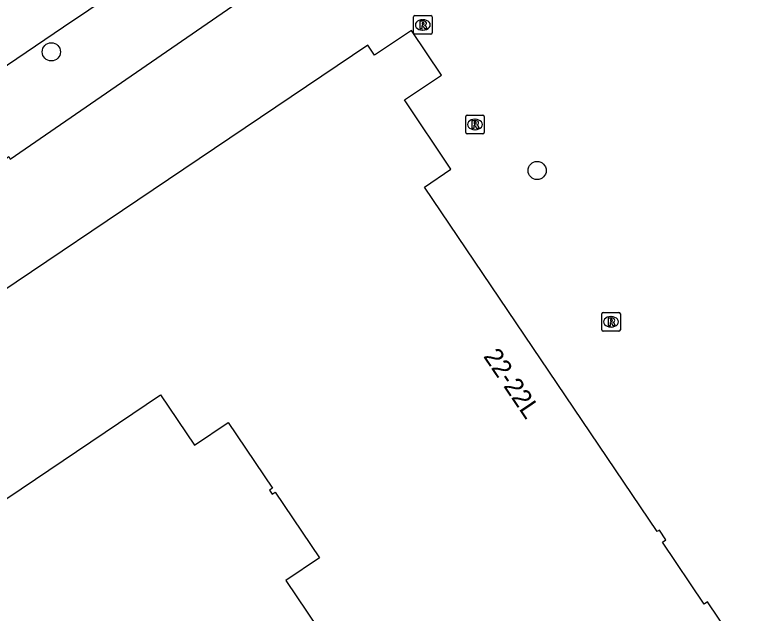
# Model space of a CAD drawing. Extents: x 161087 to 161922, y 382574 to 383873.
# Drawn here: x 161701.34 to 161740.93, y 382653.17 to 382685.44 of the extents above; entities that cross this region are included whole.
import ezdxf

# ---------------------------------------------------------------- set-up
doc = ezdxf.new("R2010")
doc.units = 0
for name, color, linetype in [('IMGEO_Boom', 7, 'Continuous'), ('IMGEO_Pand', 7, 'Continuous'), ('IMGEO_Pand_nummerreeks', 7, 'Continuous'), ('IMGEO_Rijbaan_lokaal_open', 7, 'Continuous'), ('IMGEO_Rioolput', 7, 'Continuous'), ('IMGEO_Voetpad_open', 7, 'Continuous')]:
    doc.layers.add(name, color=color, linetype=linetype)

msp = doc.modelspace()

# ---------------------------------------------------------------- linework, layer by layer
at = {"layer": 'IMGEO_Boom'}
for centre in [(161703.315, 382683.44), (161729.499, 382677.044)]:
    msp.add_circle(centre, 0.489, dxfattribs=at)
at = {"layer": 'IMGEO_Pand'}
for points in [[(161741.783, 382649.168), (161738.683, 382653.795), (161738.5, 382653.672), (161736.26, 382657.015), (161736.443, 382657.138), (161736.092, 382657.661), (161735.976, 382657.583), (161723.424, 382676.152), (161724.856, 382677.117), (161722.345, 382680.847), (161724.341, 382682.191), (161722.721, 382684.597), (161720.728, 382683.254), (161720.365, 382683.794), (161688.997, 382662.671), (161689.091, 382662.531), (161672.727, 382651.507), (161679.583, 382641.37), (161677.646, 382640.087), (161680.826, 382635.348), (161682.748, 382636.635), (161691.596, 382623.521), (161691.82, 382623.671)], [(161705.616, 382632.96), (161691.894, 382653.285), (161709.203, 382664.95), (161711.028, 382662.242), (161712.849, 382663.468), (161715.235, 382659.927), (161715.065, 382659.813), (161715.213, 382659.599), (161715.388, 382659.714), (161717.772, 382656.174), (161715.947, 382654.943), (161718.252, 382651.528)]]:
    msp.add_lwpolyline(points, dxfattribs=at)
at = {"layer": 'IMGEO_Rijbaan_lokaal_open'}
msp.add_lwpolyline([(161688.094, 382674.073), (161693.868, 382677.944), (161698.929, 382681.367), (161703.962, 382684.791), (161710.791, 382689.395), (161721.919, 382696.655), (161726.08, 382699.414)], dxfattribs=at)
at = {"layer": 'IMGEO_Rioolput'}
for p, q in [((161722.836, 382684.468), (161722.836, 382685.32)), ((161722.911, 382685.394), (161723.763, 382685.394)), ((161723.837, 382685.32), (161723.837, 382684.468)), ((161723.324, 382685.174), (161723.349, 382685.174)), ((161723.347, 382684.614), (161723.322, 382684.614)), ((161723.763, 382684.394), (161722.911, 382684.394)), ((161725.648, 382679.099), (161725.648, 382679.951)), ((161725.723, 382680.025), (161726.575, 382680.025)), ((161726.136, 382679.805), (161726.161, 382679.805)), ((161726.649, 382679.951), (161726.649, 382679.099)), ((161726.575, 382679.025), (161725.723, 382679.025)), ((161726.159, 382679.245), (161726.134, 382679.245)), ((161732.983, 382668.462), (161732.983, 382669.314)), ((161733.058, 382669.388), (161733.91, 382669.388)), ((161733.471, 382669.168), (161733.496, 382669.168)), ((161733.984, 382669.314), (161733.984, 382668.462)), ((161733.91, 382668.388), (161733.058, 382668.388)), ((161733.494, 382668.608), (161733.469, 382668.608))]:
    msp.add_line(p, q, dxfattribs=at)
for points in [[(161722.836, 382684.468), (161722.836, 382685.32)], [(161722.911, 382685.394), (161723.763, 382685.394)], [(161723.837, 382685.32), (161723.837, 382684.468)], [(161723.425, 382685.092), (161723.173, 382685.094), (161723.173, 382684.694)], [(161723.351, 382685.013), (161723.297, 382685.013), (161723.297, 382684.932)], [(161723.297, 382684.932), (161723.349, 382684.932)], [(161723.173, 382684.694), (161723.297, 382684.694), (161723.297, 382684.856), (161723.308, 382684.856)], [(161723.355, 382684.827), (161723.426, 382684.694), (161723.566, 382684.694), (161723.501, 382684.82)], [(161723.763, 382684.394), (161722.911, 382684.394)], [(161725.648, 382679.099), (161725.648, 382679.951)], [(161725.723, 382680.025), (161726.575, 382680.025)], [(161726.649, 382679.951), (161726.649, 382679.099)], [(161726.237, 382679.723), (161725.985, 382679.725), (161725.985, 382679.325)], [(161725.985, 382679.325), (161726.109, 382679.325), (161726.109, 382679.487), (161726.12, 382679.487)], [(161726.163, 382679.644), (161726.109, 382679.644), (161726.109, 382679.563)], [(161726.109, 382679.563), (161726.161, 382679.563)], [(161726.167, 382679.458), (161726.238, 382679.325), (161726.378, 382679.325), (161726.313, 382679.451)], [(161726.575, 382679.025), (161725.723, 382679.025)], [(161732.983, 382668.462), (161732.983, 382669.314)], [(161733.058, 382669.388), (161733.91, 382669.388)], [(161733.572, 382669.086), (161733.32, 382669.088), (161733.32, 382668.688)], [(161733.984, 382669.314), (161733.984, 382668.462)], [(161733.32, 382668.688), (161733.444, 382668.688), (161733.444, 382668.85), (161733.455, 382668.85)], [(161733.498, 382669.007), (161733.444, 382669.007), (161733.444, 382668.926)], [(161733.444, 382668.926), (161733.496, 382668.926)], [(161733.502, 382668.821), (161733.573, 382668.688), (161733.713, 382668.688), (161733.648, 382668.814)], [(161733.91, 382668.388), (161733.058, 382668.388)]]:
    msp.add_lwpolyline(points, dxfattribs=at)
for centre, radius, start, end in [((161722.913, 382685.318), 0.0765, 91.552, 178.448), ((161722.913, 382685.318), 0.0765, 91.552, 178.448), ((161723.761, 382685.318), 0.0765, 1.552, 88.448), ((161723.761, 382685.318), 0.0765, 1.552, 88.448), ((161723.333, 382685.121), 0.19, 274.7715, 282.9687), ((161723.357, 382684.917), 0.0964, 77.0061, 93.1865), ((161723.371, 382684.974), 0.0378, 276.6634, 79.6772), ((161723.424, 382684.982), 0.109, 350.3612, 89.416), ((161723.422, 382684.982), 0.112, 277.5842, 350.9817), ((161723.307, 382684.803), 0.0533, 26.0293, 88.6989), ((161723.406, 382684.767), 0.108, 29.5134, 73.7905), ((161722.913, 382684.47), 0.0765, 181.552, 268.448), ((161722.913, 382684.47), 0.0765, 181.552, 268.448), ((161723.761, 382684.47), 0.0765, 271.552, 358.448), ((161723.761, 382684.47), 0.0765, 271.552, 358.448), ((161725.725, 382679.949), 0.0765, 91.552, 178.448), ((161725.725, 382679.949), 0.0765, 91.552, 178.448), ((161726.573, 382679.949), 0.0765, 1.552, 88.448), ((161726.573, 382679.949), 0.0765, 1.552, 88.448), ((161726.119, 382679.434), 0.0533, 26.0293, 88.6989), ((161726.145, 382679.752), 0.19, 274.7715, 282.9687), ((161726.169, 382679.548), 0.0964, 77.0061, 93.1865), ((161726.183, 382679.605), 0.0378, 276.6634, 79.6772), ((161726.236, 382679.613), 0.109, 350.3612, 89.416), ((161726.234, 382679.613), 0.112, 277.5842, 350.9817), ((161726.218, 382679.398), 0.108, 29.5134, 73.7905), ((161725.725, 382679.101), 0.0765, 181.552, 268.448), ((161725.725, 382679.101), 0.0765, 181.552, 268.448), ((161726.573, 382679.101), 0.0765, 271.552, 358.448), ((161726.573, 382679.101), 0.0765, 271.552, 358.448), ((161733.06, 382669.312), 0.0765, 91.552, 178.448), ((161733.06, 382669.312), 0.0765, 91.552, 178.448), ((161733.571, 382668.976), 0.109, 350.3612, 89.416), ((161733.908, 382669.312), 0.0765, 1.552, 88.448), ((161733.908, 382669.312), 0.0765, 1.552, 88.448), ((161733.454, 382668.797), 0.0533, 26.0293, 88.6989), ((161733.48, 382669.115), 0.19, 274.7715, 282.9687), ((161733.504, 382668.911), 0.0964, 77.0061, 93.1865), ((161733.518, 382668.968), 0.0378, 276.6634, 79.6772), ((161733.569, 382668.976), 0.112, 277.5842, 350.9817), ((161733.553, 382668.761), 0.108, 29.5134, 73.7905), ((161733.06, 382668.464), 0.0765, 181.552, 268.448), ((161733.06, 382668.464), 0.0765, 181.552, 268.448), ((161733.908, 382668.464), 0.0765, 271.552, 358.448), ((161733.908, 382668.464), 0.0765, 271.552, 358.448)]:
    msp.add_arc(centre, radius, start, end, dxfattribs=at)
for centre, major_axis, ratio, start_param, end_param in [((161723.323, 382684.894), (-0.387, 0.002), 0.722429, 4.712389, 7.853982), ((161723.348, 382684.894), (-0.39, 0.002), 0.717154, 1.570796, 4.712389), ((161726.135, 382679.525), (-0.387, 0.002), 0.722429, 4.712389, 7.853982), ((161726.16, 382679.525), (-0.39, 0.002), 0.717154, 1.570796, 4.712389), ((161733.47, 382668.888), (-0.387, 0.002), 0.722429, 4.712389, 7.853982), ((161733.495, 382668.888), (-0.39, 0.002), 0.717154, 1.570796, 4.712389)]:
    msp.add_ellipse(centre, major_axis=major_axis, ratio=ratio, start_param=start_param, end_param=end_param, dxfattribs=at)
at = {"layer": 'IMGEO_Voetpad_open'}
msp.add_lwpolyline([(161664.134, 382653.175), (161671.236, 382657.915), (161671.581, 382658.146), (161674.931, 382660.382), (161676.16, 382661.202), (161678.967, 382663.076), (161679.878, 382663.684), (161684.546, 382666.8), (161685.571, 382667.484), (161692.19, 382671.902), (161699.806, 382676.99), (161701.029, 382677.802), (161701.091, 382677.661), (161718.244, 382689.485), (161725.531, 382694.508), (161727.938, 382696.115), (161728.763, 382696.666), (161731.689, 382698.619), (161732.962, 382699.466), (161735.255, 382701.021)], dxfattribs=at)

# ---------------------------------------------------------------- texts
at = {"layer": 'IMGEO_Pand_nummerreeks'}
msp.add_text('22-22L', height=1, rotation=304.0564, dxfattribs=at).set_placement((161726.574, 382667.028))

doc.saveas('drawing.dxf')
